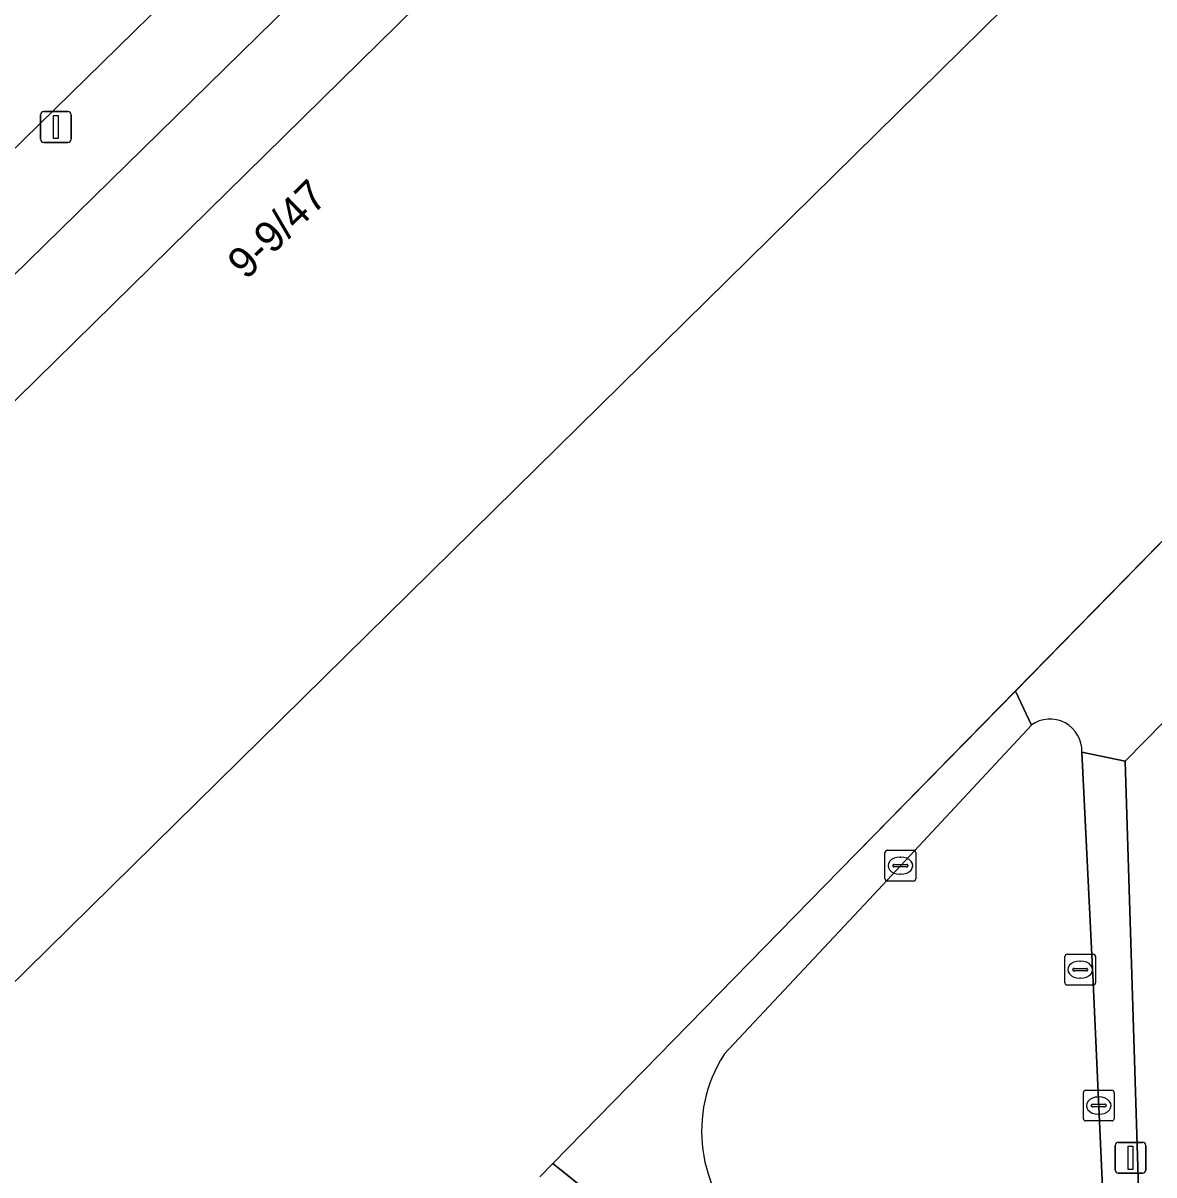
# Model space of a CAD drawing. Extents: x 161402 to 161933, y 381647 to 382315.
# Drawn here: x 161827.39 to 161864.17, y 382119.73 to 382157.17 of the extents above; entities that cross this region are included whole.
import ezdxf

# ---------------------------------------------------------------- set-up
doc = ezdxf.new("R2010")
doc.units = 0
for name, color, linetype in [('IMGEO_Erf', 7, 'Continuous'), ('IMGEO_Kolk', 7, 'Continuous'), ('IMGEO_Lichtmast', 7, 'Continuous'), ('IMGEO_Muur', 7, 'Continuous'), ('IMGEO_Pand', 7, 'Continuous'), ('IMGEO_Pand_nummerreeks', 7, 'Continuous'), ('IMGEO_Rijbaan_lokaal_open', 7, 'Continuous'), ('IMGEO_Rioolput', 7, 'Continuous'), ('IMGEO_Voetpad_gesloten', 7, 'Continuous'), ('IMGEO_Voetpad_open', 7, 'Continuous')]:
    doc.layers.add(name, color=color, linetype=linetype)

msp = doc.modelspace()

# ---------------------------------------------------------------- linework, layer by layer
at = {"layer": 'IMGEO_Erf'}
for points in [[(161864.813, 382185.757), (161863.347, 382184.324), (161863.181, 382184.507), (161862.906, 382184.222), (161863.062, 382184.049), (161858.604, 382179.691), (161858.378, 382179.885), (161858.103, 382179.58), (161858.236, 382179.449), (161857.746, 382179.014), (161845.138, 382166.658), (161826.48, 382148.395), (161804.249, 382126.529), (161781.67, 382104.382)], [(161812.975, 382087.217), (161811.601, 382088.614), (161806.434, 382083.531), (161789.417, 382100.81), (161785.909, 382104.373), (161789.402, 382107.818), (161793.08, 382111.447), (161793.922, 382110.604), (161796.076, 382112.783), (161795.307, 382113.643), (161799.066, 382117.315), (161802.484, 382120.653), (161805.97, 382117.113), (161810.796, 382121.845), (161807.594, 382125.104), (161806.847, 382124.385), (161806.553, 382124.686), (161817.329, 382135.274), (161851.932, 382169.271)], [(161861.341, 382159.697), (161826.819, 382125.706)], [(161841.719, 382097.173), (161842.653, 382098.334), (161852.306, 382108.752), (161852.848, 382109.73), (161853.024, 382110.948), (161853.013, 382112.179), (161852.482, 382113.414), (161851.638, 382114.461), (161844.618, 382120.095), (161853.957, 382129.629), (161859.667, 382135.458), (161869.551, 382145.549)]]:
    msp.add_lwpolyline(points, dxfattribs=at)
msp.add_lwpolyline([(161885.051, 382130.105), (161872.557, 382142.66), (161863.229, 382133.182), (161864.069, 382106.453), (161861.265, 382106.705), (161849.74, 382095.198), (161850.155, 382094.961), (161849.637, 382091.837), (161856.605, 382090.577), (161856.514, 382090.075), (161857.282, 382089.936), (161857.022, 382088.5), (161864.705, 382087.108), (161864.747, 382086.071), (161881.604, 382083.709), (161886.502, 382086.978)], close=True, dxfattribs=at)
at = {"layer": 'IMGEO_Kolk'}
for p, q in [((161855.421, 382129.354), (161855.421, 382130.206)), ((161855.496, 382130.28), (161856.348, 382130.28)), ((161856.422, 382130.206), (161856.422, 382129.354)), ((161855.68, 382129.774), (161855.68, 382129.786)), ((161856.118, 382129.737), (161855.72, 382129.737)), ((161855.723, 382129.823), (161856.121, 382129.823)), ((161855.909, 382130.06), (161855.934, 382130.06)), ((161856.164, 382129.786), (161856.164, 382129.774)), ((161855.932, 382129.5), (161855.907, 382129.5)), ((161856.348, 382129.28), (161855.496, 382129.28)), ((161861.871, 382121.554), (161861.871, 382122.406)), ((161861.946, 382122.48), (161862.798, 382122.48)), ((161862.359, 382122.26), (161862.384, 382122.26)), ((161862.872, 382122.406), (161862.872, 382121.554)), ((161862.13, 382121.974), (161862.13, 382121.986)), ((161862.568, 382121.937), (161862.17, 382121.937)), ((161862.173, 382122.023), (161862.571, 382122.023)), ((161862.614, 382121.986), (161862.614, 382121.974)), ((161862.798, 382121.48), (161861.946, 382121.48)), ((161862.382, 382121.7), (161862.357, 382121.7))]:
    msp.add_line(p, q, dxfattribs=at)
for points in [[(161855.421, 382129.354), (161855.421, 382130.206)], [(161855.496, 382130.28), (161856.348, 382130.28)], [(161856.422, 382130.206), (161856.422, 382129.354)], [(161856.348, 382129.28), (161855.496, 382129.28)], [(161861.871, 382121.554), (161861.871, 382122.406)], [(161861.946, 382122.48), (161862.798, 382122.48)], [(161862.872, 382122.406), (161862.872, 382121.554)], [(161862.798, 382121.48), (161861.946, 382121.48)]]:
    msp.add_lwpolyline(points, dxfattribs=at)
for centre, radius, start, end in [((161855.498, 382130.204), 0.0765, 91.552, 178.448), ((161855.498, 382130.204), 0.0765, 91.552, 178.448), ((161856.346, 382130.204), 0.0765, 1.552, 88.448), ((161856.346, 382130.204), 0.0765, 1.552, 88.448), ((161855.72, 382129.783), 0.0403, 85.8775, 175.7526), ((161855.717, 382129.773), 0.0366, 178.938, 274.7102), ((161856.121, 382129.78), 0.043, 264.8664, 352.4533), ((161856.125, 382129.785), 0.0386, 1.7309, 96.639), ((161855.498, 382129.356), 0.0765, 181.552, 268.448), ((161855.498, 382129.356), 0.0765, 181.552, 268.448), ((161856.346, 382129.356), 0.0765, 271.552, 358.448), ((161856.346, 382129.356), 0.0765, 271.552, 358.448), ((161861.948, 382122.404), 0.0765, 91.552, 178.448), ((161861.948, 382122.404), 0.0765, 91.552, 178.448), ((161862.796, 382122.404), 0.0765, 1.552, 88.448), ((161862.796, 382122.404), 0.0765, 1.552, 88.448), ((161862.17, 382121.983), 0.0403, 85.8775, 175.7526), ((161862.167, 382121.973), 0.0366, 178.938, 274.7102), ((161862.571, 382121.98), 0.043, 264.8664, 352.4533), ((161862.575, 382121.985), 0.0386, 1.7309, 96.639), ((161861.948, 382121.556), 0.0765, 181.552, 268.448), ((161861.948, 382121.556), 0.0765, 181.552, 268.448), ((161862.796, 382121.556), 0.0765, 271.552, 358.448), ((161862.796, 382121.556), 0.0765, 271.552, 358.448)]:
    msp.add_arc(centre, radius, start, end, dxfattribs=at)
for centre, major_axis, ratio, start_param, end_param in [((161855.908, 382129.78), (-0.387, 0.002), 0.722429, 4.712389, 7.853982), ((161855.933, 382129.78), (-0.39, 0.002), 0.717154, 1.570796, 4.712389), ((161862.358, 382121.98), (-0.387, 0.002), 0.722429, 4.712389, 7.853982), ((161862.383, 382121.98), (-0.39, 0.002), 0.717154, 1.570796, 4.712389)]:
    msp.add_ellipse(centre, major_axis=major_axis, ratio=ratio, start_param=start_param, end_param=end_param, dxfattribs=at)
at = {"layer": 'IMGEO_Lichtmast'}
for p, q in [((161827.962, 382153.393), (161827.962, 382154.193)), ((161827.962, 382154.193), (161827.962, 382153.393)), ((161828.062, 382154.293), (161828.852, 382154.293)), ((161828.852, 382154.293), (161828.062, 382154.293)), ((161828.952, 382154.193), (161828.952, 382153.393)), ((161828.952, 382153.393), (161828.952, 382154.193)), ((161828.852, 382153.293), (161828.062, 382153.293)), ((161828.062, 382153.293), (161828.852, 382153.293)), ((161863.009, 382120.783), (161863.799, 382120.783)), ((161863.799, 382120.783), (161863.009, 382120.783)), ((161862.909, 382119.883), (161862.909, 382120.683)), ((161862.909, 382120.683), (161862.909, 382119.883)), ((161863.899, 382120.683), (161863.899, 382119.883)), ((161863.899, 382119.883), (161863.899, 382120.683)), ((161863.799, 382119.783), (161863.009, 382119.783)), ((161863.009, 382119.783), (161863.799, 382119.783))]:
    msp.add_line(p, q, dxfattribs=at)
for points in [[(161828.382, 382154.168), (161828.532, 382154.168), (161828.532, 382153.418), (161828.382, 382153.418), (161828.382, 382154.168)], [(161863.329, 382120.658), (161863.479, 382120.658), (161863.479, 382119.908), (161863.329, 382119.908), (161863.329, 382120.658)]]:
    msp.add_lwpolyline(points, dxfattribs=at)
for centre, start, end in [((161828.062, 382154.193), 90, 180), ((161828.062, 382154.193), 90, 180), ((161828.852, 382154.193), 0, 90), ((161828.852, 382154.193), 360, 90), ((161828.062, 382153.393), 180, 270), ((161828.062, 382153.393), 180, 270), ((161828.852, 382153.393), 270, 0), ((161828.852, 382153.393), 270, 0), ((161863.009, 382120.683), 90, 180), ((161863.009, 382120.683), 90, 180), ((161863.799, 382120.683), 0, 90), ((161863.799, 382120.683), 360, 90), ((161863.009, 382119.883), 180, 270), ((161863.009, 382119.883), 180, 270), ((161863.799, 382119.883), 270, 0), ((161863.799, 382119.883), 270, 0)]:
    msp.add_arc(centre, 0.1, start, end, dxfattribs=at)
at = {"layer": 'IMGEO_Muur'}
for points in [[(161869.551, 382145.549), (161853.957, 382129.629)], [(161853.957, 382129.629), (161844.618, 382120.095)], [(161844.618, 382120.095), (161844.198, 382119.667)]]:
    msp.add_lwpolyline(points, dxfattribs=at)
at = {"layer": 'IMGEO_Pand'}
msp.add_lwpolyline([(161861.341, 382159.697), (161861.057, 382160.002), (161860.221, 382159.165), (161851.377, 382168.162), (161852.222, 382168.974), (161851.932, 382169.271), (161817.329, 382135.274), (161826.819, 382125.706)], close=True, dxfattribs=at)
at = {"layer": 'IMGEO_Rijbaan_lokaal_open'}
for points in [[(161867.006, 382203.65), (161861.805, 382198.468), (161858.136, 382194.925), (161851.747, 382188.724), (161849.043, 382186.098), (161848.855, 382185.916), (161842.396, 382179.531), (161835.338, 382172.607), (161827.328, 382164.817), (161818.377, 382155.957), (161811.227, 382148.924), (161811.015, 382148.717), (161816.704, 382142.95), (161819.797, 382145.977), (161824.294, 382150.346), (161826.896, 382152.873), (161833.565, 382159.411), (161835.006, 382160.823), (161845.418, 382171.09), (161849.427, 382175.042), (161851.645, 382177.23), (161861.128, 382186.583), (161868.607, 382193.906)], [(161891.943, 382093.602), (161891.937, 382093.79), (161890.273, 382147.456), (161880.501, 382156.737), (161877.656, 382153.823), (161869.551, 382145.549), (161859.667, 382135.458), (161860.18, 382134.346)], [(161861.825, 382133.473), (161863.229, 382133.182), (161872.557, 382142.66), (161885.051, 382130.105), (161886.502, 382086.978), (161881.604, 382083.709), (161880.846, 382079.728), (161880.941, 382079.709), (161879.984, 382074.802)], [(161860.18, 382134.346), (161854.901, 382128.683), (161853.771, 382127.471), (161850.185, 382123.639)], [(161840.202, 382046.042), (161841.73, 382054.571), (161842.463, 382058.722), (161845.824, 382077.508), (161848.409, 382092.059), (161849.637, 382091.837), (161850.155, 382094.961), (161849.74, 382095.198), (161861.265, 382106.705), (161864.069, 382106.453), (161863.229, 382133.182), (161861.825, 382133.473), (161862.193, 382125.995), (161862.49, 382119.308), (161862.638, 382116.087)], [(161862.638, 382116.087), (161862.49, 382119.308), (161862.193, 382125.995), (161861.825, 382133.473)]]:
    msp.add_lwpolyline(points, dxfattribs=at)
for centre, radius, start, end in [((161860.79, 382133.51), 1.035, 357.9717, 126.1186), ((161860.79, 382133.51), 1.035, 357.9717, 126.1186), ((161854.099, 382121.144), 4.641, 147.4806, 227.5171)]:
    msp.add_arc(centre, radius, start, end, dxfattribs=at)
at = {"layer": 'IMGEO_Rioolput'}
for p, q in [((161861.269, 382125.973), (161861.269, 382126.825)), ((161861.344, 382126.899), (161862.196, 382126.899)), ((161862.27, 382126.825), (161862.27, 382125.973)), ((161861.528, 382126.393), (161861.528, 382126.405)), ((161861.966, 382126.356), (161861.568, 382126.356)), ((161861.571, 382126.442), (161861.969, 382126.442)), ((161861.757, 382126.679), (161861.782, 382126.679)), ((161862.012, 382126.405), (161862.012, 382126.393)), ((161861.78, 382126.119), (161861.755, 382126.119)), ((161862.196, 382125.899), (161861.344, 382125.899))]:
    msp.add_line(p, q, dxfattribs=at)
for points in [[(161861.269, 382125.973), (161861.269, 382126.825)], [(161861.344, 382126.899), (161862.196, 382126.899)], [(161862.27, 382126.825), (161862.27, 382125.973)], [(161862.196, 382125.899), (161861.344, 382125.899)]]:
    msp.add_lwpolyline(points, dxfattribs=at)
for centre, radius, start, end in [((161861.346, 382126.823), 0.0765, 91.552, 178.448), ((161861.346, 382126.823), 0.0765, 91.552, 178.448), ((161862.194, 382126.823), 0.0765, 1.552, 88.448), ((161862.194, 382126.823), 0.0765, 1.552, 88.448), ((161861.568, 382126.402), 0.0403, 85.8775, 175.7526), ((161861.565, 382126.392), 0.0366, 178.938, 274.7102), ((161861.969, 382126.399), 0.043, 264.8664, 352.4533), ((161861.973, 382126.404), 0.0386, 1.7309, 96.639), ((161861.346, 382125.975), 0.0765, 181.552, 268.448), ((161861.346, 382125.975), 0.0765, 181.552, 268.448), ((161862.194, 382125.975), 0.0765, 271.552, 358.448), ((161862.194, 382125.975), 0.0765, 271.552, 358.448)]:
    msp.add_arc(centre, radius, start, end, dxfattribs=at)
for centre, major_axis, ratio, start_param, end_param in [((161861.756, 382126.399), (-0.387, 0.002), 0.722429, 4.712389, 7.853982), ((161861.781, 382126.399), (-0.39, 0.002), 0.717154, 1.570796, 4.712389)]:
    msp.add_ellipse(centre, major_axis=major_axis, ratio=ratio, start_param=start_param, end_param=end_param, dxfattribs=at)
at = {"layer": 'IMGEO_Voetpad_gesloten'}
msp.add_lwpolyline([(161850.185, 382123.639), (161853.771, 382127.471), (161854.901, 382128.683), (161860.18, 382134.346), (161859.667, 382135.458), (161853.957, 382129.629), (161844.618, 382120.095), (161851.638, 382114.461), (161852.482, 382113.414), (161853.013, 382112.179), (161853.024, 382110.948), (161852.848, 382109.73), (161852.306, 382108.752), (161842.653, 382098.334), (161841.719, 382097.173)], dxfattribs=at)
msp.add_arc((161854.099, 382121.144), 4.641, 147.4806, 227.5171, dxfattribs=at)
at = {"layer": 'IMGEO_Voetpad_open'}
for points in [[(161872.392, 382197.487), (161871.375, 382196.525), (161871.717, 382196.161), (161869.499, 382194.062), (161869.157, 382194.426), (161868.607, 382193.906), (161861.128, 382186.583), (161851.645, 382177.23), (161851.993, 382176.872), (161849.775, 382174.684), (161849.427, 382175.042), (161845.418, 382171.09), (161845.727, 382170.776), (161833.874, 382159.097), (161833.565, 382159.411), (161826.896, 382152.873), (161824.294, 382150.346), (161819.797, 382145.977), (161816.704, 382142.95), (161813.317, 382139.636), (161811.571, 382137.928), (161810.829, 382138.748)], [(161761.87, 381990.395), (161762.821, 381997.456), (161773.703, 382076.916), (161776.756, 382099.569), (161777.238, 382100.058), (161781.67, 382104.382), (161804.249, 382126.529), (161826.48, 382148.395), (161845.138, 382166.658), (161857.746, 382179.014)]]:
    msp.add_lwpolyline(points, dxfattribs=at)

# ---------------------------------------------------------------- texts
at = {"layer": 'IMGEO_Pand_nummerreeks'}
msp.add_text('9-9/47', height=1, rotation=44.2954, dxfattribs=at).set_placement((161834.643, 382148.794))

doc.saveas('drawing.dxf')
